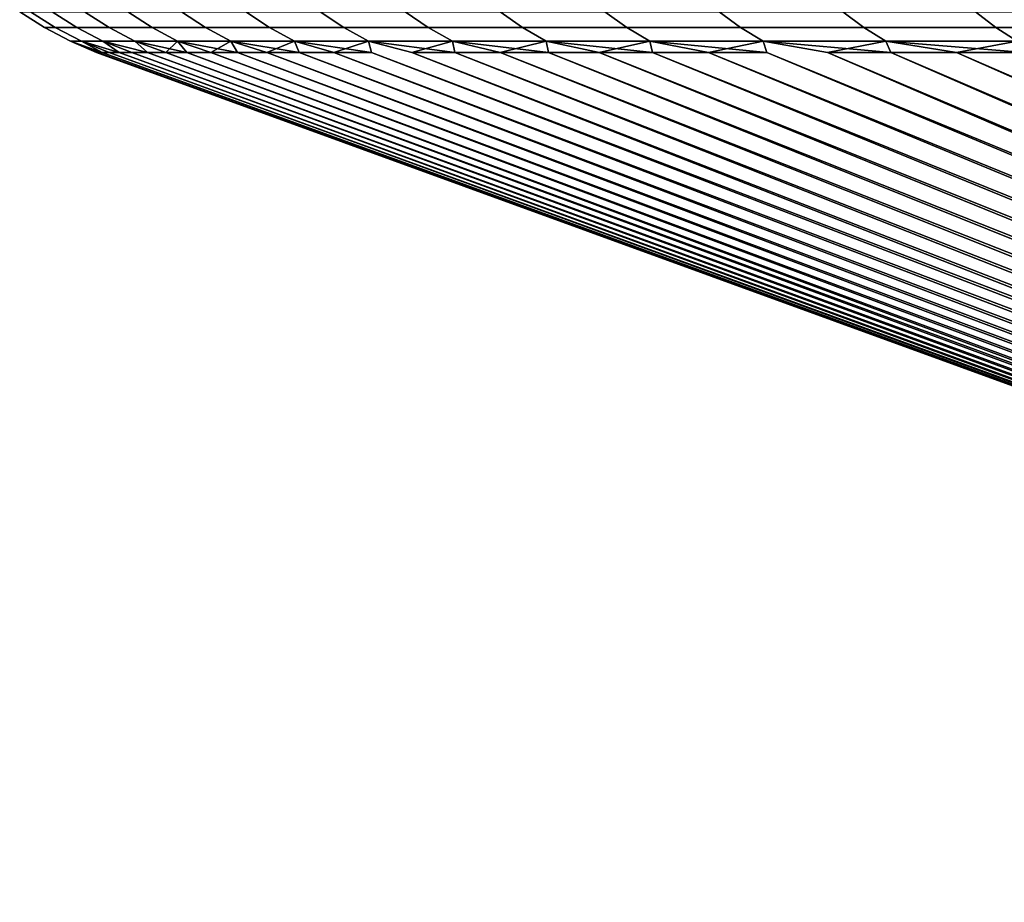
# Model space of a CAD drawing. Header units: metres. Extents: x -109 to 109, y -100 to 58.
# Tile 554 of 642: x 45.5 to 51.34, y 47.97 to 53.2. Entities that reach past the tile are written whole.
import ezdxf

# ---------------------------------------------------------------- set-up
doc = ezdxf.new("R2010")
doc.units = ezdxf.units.M
doc.layers.add('solid_21_062_100_XXX', color=7, linetype='CONTINUOUS')

msp = doc.modelspace()

# ---------------------------------------------------------------- linework, layer by layer
at = {"layer": 'solid_21_062_100_XXX'}
for points in [[(45.502518, 53.246349, -0.705785), (45.566765, 53.246349, -2.115891), (45.713711, 53.152493, -2.10584), (45.649769, 53.152493, -0.702432)], [(45.502518, 53.246349, 0.705785), (45.502518, 53.246349, -0.705785), (45.649769, 53.152493, -0.702432), (45.649769, 53.152493, 0.702432)], [(45.566765, 53.246349, 2.115891), (45.502518, 53.246349, 0.705785), (45.649769, 53.152493, 0.702432), (45.713711, 53.152493, 2.10584)], [(45.566765, 53.246349, -2.115891), (45.695126, 53.246349, -3.521612), (45.841461, 53.152493, -3.504883), (45.713711, 53.152493, -2.10584)], [(45.695126, 53.246349, 3.521612), (45.566765, 53.246349, 2.115891), (45.713711, 53.152493, 2.10584), (45.841461, 53.152493, 3.504883)], [(45.695126, 53.246349, -3.521612), (45.887333, 53.246349, -4.920034), (46.032757, 53.152493, -4.896662), (45.841461, 53.152493, -3.504883)], [(45.887333, 53.246349, 4.920034), (45.695126, 53.246349, 3.521612), (45.841461, 53.152493, 3.504883), (46.032757, 53.152493, 4.896662)], [(45.887333, 53.246349, -4.920034), (46.142994, 53.246349, -6.308259), (46.287201, 53.152493, -6.278292), (46.032757, 53.152493, -4.896662)], [(46.142994, 53.246349, 6.308259), (45.887333, 53.246349, 4.920034), (46.032757, 53.152493, 4.896662), (46.287201, 53.152493, 6.278292)], [(46.142994, 53.246349, -6.308259), (46.461571, 53.246349, -7.683408), (46.604263, 53.152493, -7.646909), (46.287201, 53.152493, -6.278292)], [(46.461571, 53.246349, 7.683408), (46.142994, 53.246349, 6.308259), (46.287201, 53.152493, 6.278292), (46.604263, 53.152493, 7.646909)], [(46.461571, 53.246349, -7.683408), (46.842407, 53.246349, -9.042633), (46.983292, 53.152493, -8.999677), (46.604263, 53.152493, -7.646909)], [(46.842407, 53.246349, 9.042633), (46.461571, 53.246349, 7.683408), (46.604263, 53.152493, 7.646909), (46.983292, 53.152493, 8.999677)], [(46.842407, 53.246349, -9.042633), (47.284714, 53.246349, -10.383116), (47.423496, 53.152493, -10.333792), (46.983292, 53.152493, -8.999677)], [(47.284714, 53.246349, 10.383116), (46.842407, 53.246349, 9.042633), (46.983292, 53.152493, 8.999677), (47.423496, 53.152493, 10.333792)], [(47.284714, 53.246349, -10.383116), (47.787575, 53.246349, -11.702077), (47.923969, 53.152493, -11.646488), (47.423496, 53.152493, -10.333792)], [(47.787575, 53.246349, 11.702077), (47.284714, 53.246349, 10.383116), (47.423496, 53.152493, 10.333792), (47.923969, 53.152493, 11.646488)], [(47.787575, 53.246349, -11.702077), (48.349945, 53.246349, -12.996784), (48.483669, 53.152493, -12.935045), (47.923969, 53.152493, -11.646488)], [(48.349945, 53.246349, 12.996784), (47.787575, 53.246349, 11.702077), (47.923969, 53.152493, 11.646488), (48.483669, 53.152493, 12.935045)], [(48.349945, 53.246349, -12.996784), (48.970661, 53.246349, -14.264554), (49.101437, 53.152493, -14.196793), (48.483669, 53.152493, -12.935045)], [(48.970661, 53.246349, 14.264554), (48.349945, 53.246349, 12.996784), (48.483669, 53.152493, 12.935045), (49.101437, 53.152493, 14.196793)], [(48.970661, 53.246349, -14.264554), (49.648434, 53.246349, -15.502758), (49.77599, 53.152493, -15.429114), (49.101437, 53.152493, -14.196793)], [(49.648434, 53.246349, 15.502758), (48.970661, 53.246349, 14.264554), (49.101437, 53.152493, 14.196793), (49.77599, 53.152493, 15.429114)], [(49.648434, 53.246349, -15.502758), (50.381863, 53.246349, -16.70883), (50.505936, 53.152493, -16.629457), (49.77599, 53.152493, -15.429114)], [(50.381863, 53.246349, 16.70883), (49.648434, 53.246349, 15.502758), (49.77599, 53.152493, 15.429114), (50.505936, 53.152493, 16.629457)], [(50.381863, 53.246349, -16.70883), (51.169426, 53.246349, -17.880272), (51.289757, 53.152493, -17.795334), (50.505936, 53.152493, -16.629457)], [(51.169426, 53.246349, 17.880272), (50.381863, 53.246349, 16.70883), (50.505936, 53.152493, 16.629457), (51.289757, 53.152493, 17.795334)], [(51.169426, 53.246349, -17.880272), (52.009491, 53.246349, -19.014652), (52.125828, 53.152493, -18.924326), (51.289757, 53.152493, -17.795334)], [(52.009491, 53.246349, 19.014652), (51.169426, 53.246349, 17.880272), (51.289757, 53.152493, 17.795334), (52.125828, 53.152493, 18.924326)], [(45.649769, 53.152493, -0.702432), (45.713711, 53.152493, -2.10584), (45.868263, 53.071838, -2.095268), (45.804642, 53.071838, -0.698906)], [(45.649769, 53.152493, 0.702432), (45.649769, 53.152493, -0.702432), (45.804642, 53.071838, -0.698906), (45.804642, 53.071838, 0.698906)], [(45.713711, 53.152493, 2.10584), (45.649769, 53.152493, 0.702432), (45.804642, 53.071838, 0.698906), (45.868263, 53.071838, 2.095268)], [(45.713711, 53.152493, -2.10584), (45.841461, 53.152493, -3.504883), (45.995373, 53.071838, -3.487288), (45.868263, 53.071838, -2.095268)], [(45.841461, 53.152493, 3.504883), (45.713711, 53.152493, 2.10584), (45.868263, 53.071838, 2.095268), (45.995373, 53.071838, 3.487288)], [(45.841461, 53.152493, -3.504883), (46.032757, 53.152493, -4.896662), (46.185707, 53.071838, -4.87208), (45.995373, 53.071838, -3.487288)], [(46.032757, 53.152493, 4.896662), (45.841461, 53.152493, 3.504883), (45.995373, 53.071838, 3.487288), (46.185707, 53.071838, 4.87208)], [(46.032757, 53.152493, -4.896662), (46.287201, 53.152493, -6.278292), (46.438873, 53.071838, -6.246774), (46.185707, 53.071838, -4.87208)], [(46.287201, 53.152493, 6.278292), (46.032757, 53.152493, 4.896662), (46.185707, 53.071838, 4.87208), (46.438873, 53.071838, 6.246774)], [(46.287201, 53.152493, -6.278292), (46.604263, 53.152493, -7.646909), (46.754345, 53.071838, -7.608521), (46.438873, 53.071838, -6.246774)], [(46.604263, 53.152493, 7.646909), (46.287201, 53.152493, 6.278292), (46.438873, 53.071838, 6.246774), (46.754345, 53.071838, 7.608521)], [(46.604263, 53.152493, -7.646909), (46.983292, 53.152493, -8.999677), (47.13147, 53.071838, -8.954497), (46.754345, 53.071838, -7.608521)], [(46.983292, 53.152493, 8.999677), (46.604263, 53.152493, 7.646909), (46.754345, 53.071838, 7.608521), (47.13147, 53.071838, 8.954497)], [(46.983292, 53.152493, -8.999677), (47.423496, 53.152493, -10.333792), (47.569466, 53.071838, -10.281914), (47.13147, 53.071838, -8.954497)], [(47.423496, 53.152493, 10.333792), (46.983292, 53.152493, 8.999677), (47.13147, 53.071838, 8.954497), (47.569466, 53.071838, 10.281914)], [(47.423496, 53.152493, -10.333792), (47.923969, 53.152493, -11.646488), (48.067425, 53.071838, -11.58802), (47.569466, 53.071838, -10.281914)], [(47.923969, 53.152493, 11.646488), (47.423496, 53.152493, 10.333792), (47.569466, 53.071838, 10.281914), (48.067425, 53.071838, 11.58802)], [(47.923969, 53.152493, -11.646488), (48.483669, 53.152493, -12.935045), (48.624313, 53.071838, -12.870109), (48.067425, 53.071838, -11.58802)], [(48.483669, 53.152493, 12.935045), (47.923969, 53.152493, 11.646488), (48.067425, 53.071838, 11.58802), (48.624313, 53.071838, 12.870109)], [(48.483669, 53.152493, -12.935045), (49.101437, 53.152493, -14.196793), (49.238983, 53.071838, -14.125522), (48.624313, 53.071838, -12.870109)], [(49.101437, 53.152493, 14.196793), (48.483669, 53.152493, 12.935045), (48.624313, 53.071838, 12.870109), (49.238983, 53.071838, 14.125522)], [(49.101437, 53.152493, -14.196793), (49.77599, 53.152493, -15.429114), (49.910149, 53.071838, -15.351657), (49.238983, 53.071838, -14.125522)], [(49.77599, 53.152493, 15.429114), (49.101437, 53.152493, 14.196793), (49.238983, 53.071838, 14.125522), (49.910149, 53.071838, 15.351657)], [(49.77599, 53.152493, -15.429114), (50.505936, 53.152493, -16.629457), (50.636429, 53.071838, -16.545975), (49.910149, 53.071838, -15.351657)], [(50.505936, 53.152493, 16.629457), (49.77599, 53.152493, 15.429114), (49.910149, 53.071838, 15.351657), (50.636429, 53.071838, 16.545975)], [(50.505936, 53.152493, -16.629457), (51.289757, 53.152493, -17.795334), (51.416317, 53.071838, -17.705997), (50.636429, 53.071838, -16.545975)], [(51.289757, 53.152493, 17.795334), (50.505936, 53.152493, 16.629457), (50.636429, 53.071838, 16.545975), (51.416317, 53.071838, 17.705997)], [(51.289757, 53.152493, -17.795334), (52.125828, 53.152493, -18.924326), (52.248192, 53.071838, -18.829321), (51.416317, 53.071838, -17.705997)], [(52.125828, 53.152493, 18.924326), (51.289757, 53.152493, 17.795334), (51.416317, 53.071838, 17.705997), (52.248192, 53.071838, 18.829321)], [(45.804642, 53.071838, -0.698906), (45.868263, 53.071838, -2.095268), (45.991451, 53.00507, -1.431575), (45.966274, 53.00507, -0.71598)], [(45.804642, 53.071838, -0.698906), (45.966274, 53.00507, -0.71598), (45.957882, 53.00507, 0.000009)], [(45.804642, 53.071838, 0.698906), (45.957882, 53.00507, 0.000009), (45.966274, 53.00507, 0.715998)], [(45.804642, 53.071838, 0.698906), (45.804642, 53.071838, -0.698906), (45.957882, 53.00507, 0.000009)], [(45.804642, 53.071838, 0.698906), (45.966274, 53.00507, 0.715998), (45.991451, 53.00507, 1.431593)], [(45.868263, 53.071838, 2.095268), (45.804642, 53.071838, 0.698906), (45.991451, 53.00507, 1.431593)], [(45.868263, 53.071838, -2.095268), (45.995373, 53.071838, -3.487288), (46.092083, 53.00507, -2.860008), (46.033394, 53.00507, -2.146383)], [(45.868263, 53.071838, -2.095268), (46.033394, 53.00507, -2.146383), (45.991451, 53.00507, -1.431575)], [(45.868263, 53.071838, 2.095268), (45.991451, 53.00507, 1.431593), (46.033398, 53.00507, 2.1464)], [(45.868263, 53.071838, 2.095268), (46.033398, 53.00507, 2.1464), (46.092087, 53.00507, 2.860026)], [(45.995373, 53.071838, 3.487288), (45.868263, 53.071838, 2.095268), (46.092087, 53.00507, 2.860026)], [(45.995373, 53.071838, -3.487288), (46.185707, 53.071838, -4.87208), (46.25956, 53.00507, -4.282151), (46.167488, 53.00507, -3.572062)], [(45.995373, 53.071838, -3.487288), (46.167488, 53.00507, -3.572062), (46.092083, 53.00507, -2.860008)], [(45.995373, 53.071838, 3.487288), (46.092087, 53.00507, 2.860026), (46.167488, 53.00507, 3.572079)], [(45.995373, 53.071838, 3.487288), (46.167488, 53.00507, 3.572079), (46.259563, 53.00507, 4.282168)], [(46.185707, 53.071838, 4.87208), (45.995373, 53.071838, 3.487288), (46.259563, 53.00507, 4.282168)], [(46.185707, 53.071838, -4.87208), (46.368256, 53.00507, -4.989887), (46.25956, 53.00507, -4.282151)], [(46.185707, 53.071838, -4.87208), (46.438873, 53.071838, -6.246774), (46.368256, 53.00507, -4.989887)], [(46.185707, 53.071838, 4.87208), (46.259563, 53.00507, 4.282168), (46.368259, 53.00507, 4.989904)], [(46.185707, 53.071838, 4.87208), (46.368259, 53.00507, 4.989904), (46.493515, 53.00507, 5.694898)], [(46.438873, 53.071838, 6.246774), (46.185707, 53.071838, 4.87208), (46.493515, 53.00507, 5.694898)], [(46.438873, 53.071838, -6.246774), (46.493511, 53.00507, -5.69488), (46.368256, 53.00507, -4.989887)], [(46.438873, 53.071838, -6.246774), (46.635262, 53.00507, -6.396746), (46.493511, 53.00507, -5.69488)], [(46.438873, 53.071838, -6.246774), (46.754345, 53.071838, -7.608521), (46.635262, 53.00507, -6.396746)], [(46.438873, 53.071838, 6.246774), (46.493515, 53.00507, 5.694898), (46.635265, 53.00507, 6.396763)], [(46.438873, 53.071838, 6.246774), (46.635265, 53.00507, 6.396763), (46.79343, 53.00507, 7.095113)], [(46.754345, 53.071838, 7.608521), (46.438873, 53.071838, 6.246774), (46.79343, 53.00507, 7.095113)], [(46.754345, 53.071838, -7.608521), (46.793427, 53.00507, -7.095096), (46.635262, 53.00507, -6.396746)], [(46.754345, 53.071838, -7.608521), (46.967918, 53.00507, -7.789547), (46.793427, 53.00507, -7.095096)], [(46.754345, 53.071838, -7.608521), (47.13147, 53.071838, -8.954497), (46.967918, 53.00507, -7.789547)], [(46.754345, 53.071838, 7.608521), (46.79343, 53.00507, 7.095113), (46.967922, 53.00507, 7.789564)], [(46.754345, 53.071838, 7.608521), (46.967922, 53.00507, 7.789564), (47.158646, 53.00507, 8.479734)], [(47.13147, 53.071838, 8.954497), (46.754345, 53.071838, 7.608521), (47.158646, 53.00507, 8.479734)], [(47.13147, 53.071838, -8.954497), (47.158642, 53.00507, -8.479717), (46.967918, 53.00507, -7.789547)], [(47.13147, 53.071838, -8.954497), (47.36549, 53.00507, -9.165227), (47.158642, 53.00507, -8.479717)], [(47.13147, 53.071838, -8.954497), (47.569466, 53.071838, -10.281914), (47.36549, 53.00507, -9.165227)], [(47.13147, 53.071838, 8.954497), (47.158646, 53.00507, 8.479734), (47.365498, 53.00507, 9.165244)], [(47.13147, 53.071838, 8.954497), (47.365498, 53.00507, 9.165244), (47.58836, 53.00507, 9.845716)], [(47.569466, 53.071838, 10.281914), (47.13147, 53.071838, 8.954497), (47.58836, 53.00507, 9.845716)], [(47.569466, 53.071838, -10.281914), (47.588356, 53.00507, -9.845698), (47.36549, 53.00507, -9.165227)], [(47.569466, 53.071838, 10.281914), (47.58836, 53.00507, 9.845716), (60.819462, 47.968861, 5.760739), (47.827114, 53.00507, 10.520774)], [(47.569466, 53.071838, -10.281914), (47.82711, 53.00507, -10.520758), (60.669212, 47.968861, -5.333999), (47.588356, 53.00507, -9.845698)], [(47.569466, 53.071838, -10.281914), (48.067425, 53.071838, -11.58802), (47.82711, 53.00507, -10.520758)], [(47.569466, 53.071838, 10.281914), (47.827114, 53.00507, 10.520774), (48.081631, 53.00507, 11.190049)], [(48.067425, 53.071838, 11.58802), (47.569466, 53.071838, 10.281914), (48.081631, 53.00507, 11.190049)], [(48.067425, 53.071838, -11.58802), (48.081623, 53.00507, -11.190033), (47.82711, 53.00507, -10.520758)], [(48.067425, 53.071838, -11.58802), (48.351757, 53.00507, -11.853157), (48.081623, 53.00507, -11.190033)], [(48.067425, 53.071838, -11.58802), (48.624313, 53.071838, -12.870109), (48.351757, 53.00507, -11.853157)], [(48.067425, 53.071838, 11.58802), (48.081631, 53.00507, 11.190049), (48.351761, 53.00507, 11.853172)], [(48.067425, 53.071838, 11.58802), (48.351761, 53.00507, 11.853172), (48.637367, 53.00507, 12.509782)], [(48.624313, 53.071838, 12.870109), (48.067425, 53.071838, 11.58802), (48.637367, 53.00507, 12.509782)], [(48.624313, 53.071838, -12.870109), (48.63736, 53.00507, -12.509766), (48.351757, 53.00507, -11.853157)], [(48.624313, 53.071838, -12.870109), (48.938278, 53.00507, -13.159499), (48.63736, 53.00507, -12.509766)], [(48.624313, 53.071838, -12.870109), (49.238983, 53.071838, -14.125522), (48.938278, 53.00507, -13.159499)], [(48.624313, 53.071838, 12.870109), (48.637367, 53.00507, 12.509782), (48.938286, 53.00507, 13.159514)], [(48.624313, 53.071838, 12.870109), (48.938286, 53.00507, 13.159514), (49.254353, 53.00507, 13.802015)], [(49.238983, 53.071838, 14.125522), (48.624313, 53.071838, 12.870109), (49.254353, 53.00507, 13.802015)], [(49.238983, 53.071838, -14.125522), (49.254345, 53.00507, -13.802), (48.938278, 53.00507, -13.159499)], [(49.238983, 53.071838, -14.125522), (49.585388, 53.00507, -14.436916), (49.254345, 53.00507, -13.802)], [(49.238983, 53.071838, -14.125522), (49.910149, 53.071838, -15.351657), (49.585388, 53.00507, -14.436916)], [(49.238983, 53.071838, 14.125522), (49.254353, 53.00507, 13.802015), (49.585396, 53.00507, 14.436932)], [(49.238983, 53.071838, 14.125522), (49.585396, 53.00507, 14.436932), (49.931232, 53.00507, 15.063913)], [(49.910149, 53.071838, 15.351657), (49.238983, 53.071838, 14.125522), (49.931232, 53.00507, 15.063913)], [(49.910149, 53.071838, -15.351657), (49.931221, 53.00507, -15.063898), (49.585388, 53.00507, -14.436916)], [(49.910149, 53.071838, 15.351657), (49.931232, 53.00507, 15.063913), (62.185982, 47.968861, 8.612449), (50.291672, 53.00507, 15.682616)], [(49.910149, 53.071838, -15.351657), (50.29166, 53.00507, -15.682601), (61.958008, 47.968861, -8.221667), (49.931221, 53.00507, -15.063898)], [(49.910149, 53.071838, -15.351657), (50.636429, 53.071838, -16.545975), (50.29166, 53.00507, -15.682601)], [(49.910149, 53.071838, 15.351657), (50.291672, 53.00507, 15.682616), (50.666515, 53.00507, 16.2927)], [(50.636429, 53.071838, 16.545975), (49.910149, 53.071838, 15.351657), (50.666515, 53.00507, 16.2927)], [(50.636429, 53.071838, -16.545975), (50.666508, 53.00507, -16.292685), (50.29166, 53.00507, -15.682601)], [(50.636429, 53.071838, -16.545975), (51.05555, 53.00507, -16.893814), (50.666508, 53.00507, -16.292685)], [(50.636429, 53.071838, -16.545975), (51.416317, 53.071838, -17.705997), (51.05555, 53.00507, -16.893814)], [(50.636429, 53.071838, 16.545975), (50.666515, 53.00507, 16.2927), (51.055561, 53.00507, 16.893827)], [(50.636429, 53.071838, 16.545975), (51.055561, 53.00507, 16.893827), (51.458588, 53.00507, 17.48567)], [(51.416317, 53.071838, 17.705997), (50.636429, 53.071838, 16.545975), (51.458588, 53.00507, 17.48567)], [(51.416317, 53.071838, -17.705997), (51.458576, 53.00507, -17.485655), (51.05555, 53.00507, -16.893814)], [(45.966274, 53.00507, -0.71598), (59.79475, 47.968861, 0.000005), (59.800877, 47.968861, 0.452372), (45.957882, 53.00507, 0.000009)], [(45.966274, 53.00507, 0.715998), (45.957882, 53.00507, 0.000009), (59.800877, 47.968861, 0.452372)], [(45.966274, 53.00507, 0.715998), (59.800877, 47.968861, 0.452372), (59.819252, 47.968861, 0.904407), (45.991451, 53.00507, 1.431593)], [(45.991451, 53.00507, -1.431575), (59.800877, 47.968861, -0.452362), (59.79475, 47.968861, 0.000005), (45.966274, 53.00507, -0.71598)], [(45.991451, 53.00507, 1.431593), (59.819252, 47.968861, 0.904407), (59.849857, 47.968861, 1.35578), (46.033398, 53.00507, 2.1464)], [(46.033394, 53.00507, -2.146383), (59.819252, 47.968861, -0.904398), (59.800877, 47.968861, -0.452362), (45.991451, 53.00507, -1.431575)], [(46.092083, 53.00507, -2.860008), (59.849857, 47.968861, -1.35577), (59.819252, 47.968861, -0.904398), (46.033394, 53.00507, -2.146383)], [(46.033398, 53.00507, 2.1464), (59.849857, 47.968861, 1.35578), (59.892677, 47.968861, 1.806157), (46.092087, 53.00507, 2.860026)], [(46.167488, 53.00507, -3.572062), (59.892677, 47.968861, -1.806148), (59.849857, 47.968861, -1.35577), (46.092083, 53.00507, -2.860008)], [(46.092087, 53.00507, 2.860026), (59.892677, 47.968861, 1.806157), (59.947678, 47.968861, 2.25521), (46.167488, 53.00507, 3.572079)], [(46.167488, 53.00507, 3.572079), (59.947678, 47.968861, 2.25521), (60.014816, 47.968861, 2.702609), (46.259563, 53.00507, 4.282168)], [(46.25956, 53.00507, -4.282151), (59.947678, 47.968861, -2.255201), (59.892677, 47.968861, -1.806148), (46.167488, 53.00507, -3.572062)], [(46.368256, 53.00507, -4.989887), (60.014816, 47.968861, -2.7026), (59.947678, 47.968861, -2.255201), (46.25956, 53.00507, -4.282151)], [(46.259563, 53.00507, 4.282168), (60.014816, 47.968861, 2.702609), (60.094048, 47.968861, 3.148026), (46.368259, 53.00507, 4.989904)], [(46.368256, 53.00507, -4.989887), (46.493511, 53.00507, -5.69488), (60.014816, 47.968861, -2.7026)], [(46.493515, 53.00507, 5.694898), (46.368259, 53.00507, 4.989904), (60.094048, 47.968861, 3.148026)], [(46.635262, 53.00507, -6.396746), (60.094048, 47.968861, -3.148017), (60.014816, 47.968861, -2.7026), (46.493511, 53.00507, -5.69488)], [(46.493515, 53.00507, 5.694898), (60.094048, 47.968861, 3.148026), (60.18531, 47.968861, 3.591134), (46.635265, 53.00507, 6.396763)], [(46.793427, 53.00507, -7.095096), (60.18531, 47.968861, -3.591125), (60.094048, 47.968861, -3.148017), (46.635262, 53.00507, -6.396746)], [(46.635265, 53.00507, 6.396763), (60.18531, 47.968861, 3.591134), (60.28854, 47.968861, 4.031609), (46.79343, 53.00507, 7.095113)], [(46.967918, 53.00507, -7.789547), (60.288536, 47.968861, -4.031599), (60.18531, 47.968861, -3.591125), (46.793427, 53.00507, -7.095096)], [(46.79343, 53.00507, 7.095113), (60.28854, 47.968861, 4.031609), (60.403656, 47.968861, 4.469126), (46.967922, 53.00507, 7.789564)], [(47.158642, 53.00507, -8.479717), (60.403656, 47.968861, -4.469116), (60.288536, 47.968861, -4.031599), (46.967918, 53.00507, -7.789547)], [(46.967922, 53.00507, 7.789564), (60.403656, 47.968861, 4.469126), (60.530582, 47.968861, 4.903365), (47.158646, 53.00507, 8.479734)], [(47.36549, 53.00507, -9.165227), (60.530579, 47.968861, -4.903356), (60.403656, 47.968861, -4.469116), (47.158642, 53.00507, -8.479717)], [(47.158646, 53.00507, 8.479734), (60.530582, 47.968861, 4.903365), (60.669216, 47.968861, 5.334008), (47.365498, 53.00507, 9.165244)], [(47.588356, 53.00507, -9.845698), (60.669212, 47.968861, -5.333999), (60.530579, 47.968861, -4.903356), (47.36549, 53.00507, -9.165227)], [(47.365498, 53.00507, 9.165244), (60.669216, 47.968861, 5.334008), (60.819462, 47.968861, 5.760739), (47.58836, 53.00507, 9.845716)], [(48.081623, 53.00507, -11.190033), (60.819462, 47.968861, -5.76073), (60.669212, 47.968861, -5.333999), (47.82711, 53.00507, -10.520758)], [(47.827114, 53.00507, 10.520774), (60.819462, 47.968861, 5.760739), (60.981213, 47.968861, 6.183245), (48.081631, 53.00507, 11.190049)], [(48.351757, 53.00507, -11.853157), (60.981209, 47.968861, -6.183236), (60.819462, 47.968861, -5.76073), (48.081623, 53.00507, -11.190033)], [(48.081631, 53.00507, 11.190049), (60.981213, 47.968861, 6.183245), (61.154339, 47.968861, 6.601216), (48.351761, 53.00507, 11.853172)], [(48.63736, 53.00507, -12.509766), (61.154335, 47.968861, -6.601207), (60.981209, 47.968861, -6.183236), (48.351757, 53.00507, -11.853157)], [(48.351761, 53.00507, 11.853172), (61.154339, 47.968861, 6.601216), (61.338722, 47.968861, 7.014346), (48.637367, 53.00507, 12.509782)], [(48.938278, 53.00507, -13.159499), (61.338718, 47.968861, -7.014337), (61.154335, 47.968861, -6.601207), (48.63736, 53.00507, -12.509766)], [(48.637367, 53.00507, 12.509782), (61.338722, 47.968861, 7.014346), (61.534229, 47.968861, 7.422331), (48.938286, 53.00507, 13.159514)], [(49.254345, 53.00507, -13.802), (61.534225, 47.968861, -7.422322), (61.338718, 47.968861, -7.014337), (48.938278, 53.00507, -13.159499)], [(48.938286, 53.00507, 13.159514), (61.534229, 47.968861, 7.422331), (61.740707, 47.968861, 7.824872), (49.254353, 53.00507, 13.802015)], [(49.585388, 53.00507, -14.436916), (61.740704, 47.968861, -7.824864), (61.534225, 47.968861, -7.422322), (49.254345, 53.00507, -13.802)], [(49.254353, 53.00507, 13.802015), (61.740707, 47.968861, 7.824872), (61.958012, 47.968861, 8.221676), (49.585396, 53.00507, 14.436932)], [(49.931221, 53.00507, -15.063898), (61.958008, 47.968861, -8.221667), (61.740704, 47.968861, -7.824864), (49.585388, 53.00507, -14.436916)], [(49.585396, 53.00507, 14.436932), (61.958012, 47.968861, 8.221676), (62.185982, 47.968861, 8.612449), (49.931232, 53.00507, 15.063913)], [(50.666508, 53.00507, -16.292685), (62.185978, 47.968861, -8.61244), (61.958008, 47.968861, -8.221667), (50.29166, 53.00507, -15.682601)], [(50.291672, 53.00507, 15.682616), (62.185982, 47.968861, 8.612449), (62.424454, 47.968861, 8.996904), (50.666515, 53.00507, 16.2927)], [(51.05555, 53.00507, -16.893814), (62.424446, 47.968861, -8.996897), (62.185978, 47.968861, -8.61244), (50.666508, 53.00507, -16.292685)], [(50.666515, 53.00507, 16.2927), (62.424454, 47.968861, 8.996904), (62.673244, 47.968861, 9.374763), (51.055561, 53.00507, 16.893827)], [(51.458576, 53.00507, -17.485655), (62.673241, 47.968861, -9.374755), (62.424446, 47.968861, -8.996897), (51.05555, 53.00507, -16.893814)], [(51.055561, 53.00507, 16.893827), (62.673244, 47.968861, 9.374763), (62.932178, 47.968861, 9.745745), (51.458588, 53.00507, 17.48567)]]:
    msp.add_3dface(points, dxfattribs=at)

doc.saveas('drawing.dxf')
